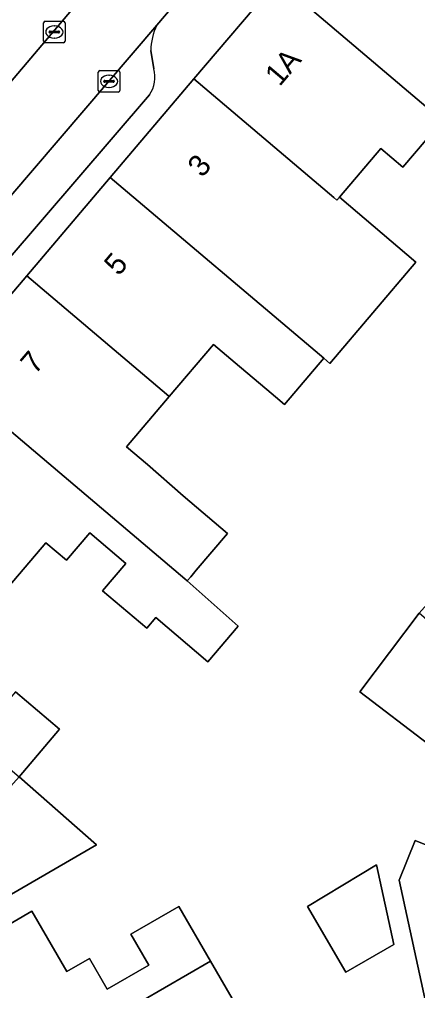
# Model space of a CAD drawing. Extents: x 161798 to 162385, y 382315 to 382833.
# Drawn here: x 162134.83 to 162153.28, y 382586.96 to 382631.99 of the extents above; entities that cross this region are included whole.
import ezdxf

# ---------------------------------------------------------------- set-up
doc = ezdxf.new("R2010")
doc.units = 0
for name, color, linetype in [('IMGEO_Erf', 7, 'Continuous'), ('IMGEO_Kolk', 7, 'Continuous'), ('IMGEO_Pand', 7, 'Continuous'), ('IMGEO_Pand_nummerreeks', 7, 'Continuous'), ('IMGEO_Parkeervlak_open', 7, 'Continuous'), ('IMGEO_Rijbaan_lokaal_open', 7, 'Continuous'), ('IMGEO_Voetpad_open', 7, 'Continuous')]:
    doc.layers.add(name, color=color, linetype=linetype)

msp = doc.modelspace()

# ---------------------------------------------------------------- linework, layer by layer
at = {"layer": 'IMGEO_Erf'}
for points in [[(162153.684, 382626.414), (162152.605, 382625.142), (162151.574, 382626.017), (162149.656, 382623.757), (162153.203, 382620.746), (162149.214, 382616.047), (162148.933, 382616.285), (162147.117, 382614.144), (162146.705, 382614.493), (162146.495, 382614.671), (162144.829, 382616.078), (162143.831, 382616.924), (162141.779, 382614.505), (162139.801, 382612.174), (162140.773, 382611.35), (162142.417, 382609.898), (162144.473, 382608.155), (162143.028, 382606.452), (162142.773, 382606.151), (162142.607, 382605.955), (162144.965, 382603.857), (162143.567, 382602.209), (162141.15, 382604.258), (162140.73, 382603.763), (162138.684, 382605.498), (162139.761, 382606.768), (162138.09, 382608.185), (162137.016, 382606.918), (162136.059, 382607.73), (162134.054, 382605.366)], [(162153.719, 382586.097), (162152.432, 382592.088), (162153.17, 382593.924), (162169.858, 382587.213), (162170.728, 382589.376), (162164.617, 382591.834), (162165.808, 382594.796), (162179.636, 382589.236), (162180.133, 382590.434), (162175.788, 382592.269), (162173.084, 382593.41), (162175.969, 382600.244), (162171.926, 382601.949), (162174.296, 382607.57), (162174.764, 382608.68), (162174.561, 382608.766), (162177.32, 382615.302), (162176.391, 382615.693), (162177.812, 382619.058), (162178.74, 382618.666), (162185.017, 382616.016), (162189.623, 382614.072)], [(162134.647, 382600.817), (162136.697, 382599.078), (162134.825, 382596.872), (162138.406, 382593.725), (162133.011, 382590.599)], [(162132.121, 382588.734), (162135.414, 382590.642), (162137.034, 382587.846), (162138.076, 382588.45), (162138.903, 382587.023), (162140.831, 382588.14), (162139.996, 382589.582), (162142.215, 382590.868), (162143.687, 382588.327), (162145.137, 382585.825)]]:
    msp.add_lwpolyline(points, dxfattribs=at)
for points in [[(162153.357, 382604.46), (162157.522, 382609.158), (162155.937, 382610.533), (162157.637, 382612.493), (162159.954, 382610.482), (162161.391, 382614.281), (162163.398, 382619.568), (162164.006, 382621.171), (162166.079, 382620.322), (162163.458, 382613.415), (162164.421, 382613.012), (162163.386, 382610.027), (162163.843, 382609.869), (162162.639, 382606.397), (162158.97, 382607.901), (162156.913, 382602.479), (162155.839, 382602.843), (162155.664, 382602.458), (162153.802, 382598.368), (162150.609, 382600.809)], [(162134.825, 382596.872), (162132.863, 382594.692), (162128.221, 382598.629), (162123.71, 382593.31), (162124.655, 382591.66), (162126.91, 382587.768), (162128.379, 382588.619), (162128.684, 382588.091), (162133.011, 382590.599), (162138.406, 382593.725)], [(162152.177, 382589.1), (162149.95, 382587.81), (162148.186, 382590.854), (162150.632, 382592.352), (162151.384, 382592.788)]]:
    msp.add_lwpolyline(points, close=True, dxfattribs=at)
at = {"layer": 'IMGEO_Kolk'}
for p, q in [((162135.951, 382630.986), (162135.951, 382631.838)), ((162136.026, 382631.912), (162136.878, 382631.912)), ((162136.952, 382631.838), (162136.952, 382630.986)), ((162136.21, 382631.406), (162136.21, 382631.418)), ((162136.253, 382631.455), (162136.651, 382631.455)), ((162136.439, 382631.692), (162136.464, 382631.692)), ((162136.694, 382631.418), (162136.694, 382631.406)), ((162136.648, 382631.369), (162136.25, 382631.369)), ((162136.462, 382631.132), (162136.437, 382631.132)), ((162136.878, 382630.912), (162136.026, 382630.912)), ((162138.562, 382629.624), (162139.414, 382629.624)), ((162138.487, 382628.698), (162138.487, 382629.55)), ((162138.746, 382629.118), (162138.746, 382629.13)), ((162138.789, 382629.167), (162139.187, 382629.167)), ((162138.975, 382629.404), (162139, 382629.404)), ((162139.23, 382629.13), (162139.23, 382629.118)), ((162139.488, 382629.55), (162139.488, 382628.698)), ((162139.184, 382629.081), (162138.786, 382629.081)), ((162138.998, 382628.844), (162138.973, 382628.844)), ((162139.414, 382628.624), (162138.562, 382628.624))]:
    msp.add_line(p, q, dxfattribs=at)
for points in [[(162135.951, 382630.986), (162135.951, 382631.838)], [(162136.026, 382631.912), (162136.878, 382631.912)], [(162136.952, 382631.838), (162136.952, 382630.986)], [(162136.878, 382630.912), (162136.026, 382630.912)], [(162138.562, 382629.624), (162139.414, 382629.624)], [(162138.487, 382628.698), (162138.487, 382629.55)], [(162139.488, 382629.55), (162139.488, 382628.698)], [(162139.414, 382628.624), (162138.562, 382628.624)]]:
    msp.add_lwpolyline(points, dxfattribs=at)
for centre, radius, start, end in [((162136.028, 382631.836), 0.0765, 91.552, 178.448), ((162136.028, 382631.836), 0.0765, 91.552, 178.448), ((162136.876, 382631.836), 0.0765, 1.552, 88.448), ((162136.876, 382631.836), 0.0765, 1.552, 88.448), ((162136.25, 382631.415), 0.0403, 85.8775, 175.7526), ((162136.247, 382631.405), 0.0366, 178.938, 274.7102), ((162136.651, 382631.412), 0.043, 264.8664, 352.4533), ((162136.655, 382631.417), 0.0386, 1.7309, 96.639), ((162136.028, 382630.988), 0.0765, 181.552, 268.448), ((162136.028, 382630.988), 0.0765, 181.552, 268.448), ((162136.876, 382630.988), 0.0765, 271.552, 358.448), ((162136.876, 382630.988), 0.0765, 271.552, 358.448), ((162138.564, 382629.548), 0.0765, 91.552, 178.448), ((162138.564, 382629.548), 0.0765, 91.552, 178.448), ((162139.412, 382629.548), 0.0765, 1.552, 88.448), ((162139.412, 382629.548), 0.0765, 1.552, 88.448), ((162138.786, 382629.127), 0.0403, 85.8775, 175.7526), ((162139.191, 382629.129), 0.0386, 1.7309, 96.639), ((162138.564, 382628.7), 0.0765, 181.552, 268.448), ((162138.564, 382628.7), 0.0765, 181.552, 268.448), ((162138.783, 382629.117), 0.0366, 178.938, 274.7102), ((162139.187, 382629.124), 0.043, 264.8664, 352.4533), ((162139.412, 382628.7), 0.0765, 271.552, 358.448), ((162139.412, 382628.7), 0.0765, 271.552, 358.448)]:
    msp.add_arc(centre, radius, start, end, dxfattribs=at)
for centre, major_axis, ratio, start_param, end_param in [((162136.438, 382631.412), (-0.387, 0.002), 0.722429, 4.712389, 7.853982), ((162136.463, 382631.412), (-0.39, 0.002), 0.717154, 1.570796, 4.712389), ((162138.974, 382629.124), (-0.387, 0.002), 0.722429, 4.712389, 7.853982), ((162138.999, 382629.124), (-0.39, 0.002), 0.717154, 1.570796, 4.712389)]:
    msp.add_ellipse(centre, major_axis=major_axis, ratio=ratio, start_param=start_param, end_param=end_param, dxfattribs=at)
at = {"layer": 'IMGEO_Pand'}
for points in [[(162146.784, 382633.798), (162158.226, 382624.094), (162160.094, 382626.297), (162157.985, 382628.086), (162156.914, 382626.824), (162155.23, 382628.253), (162156.314, 382629.532), (162155.342, 382630.356), (162157.427, 382632.815), (162154.546, 382635.258), (162150.752, 382638.476)], [(162146.784, 382633.798), (162142.914, 382629.235), (162149.395, 382623.739), (162149.537, 382623.616), (162149.656, 382623.757), (162151.574, 382626.017), (162152.605, 382625.142), (162153.684, 382626.414), (162155.33, 382625.019), (162154.269, 382623.768), (162156.409, 382621.952), (162158.226, 382624.094)], [(162149.656, 382623.757), (162149.537, 382623.616), (162149.395, 382623.739), (162142.914, 382629.235), (162139.044, 382624.672), (162148.933, 382616.285), (162149.214, 382616.047), (162153.203, 382620.746)], [(162139.044, 382624.672), (162135.174, 382620.109), (162141.651, 382614.616), (162141.779, 382614.505), (162143.831, 382616.924), (162144.829, 382616.078), (162146.495, 382614.671), (162146.705, 382614.493), (162147.117, 382614.144), (162148.933, 382616.285)], [(162141.779, 382614.505), (162141.651, 382614.616), (162135.174, 382620.109), (162131.303, 382615.547), (162142.503, 382606.048), (162142.607, 382605.955), (162142.773, 382606.151), (162143.028, 382606.452), (162144.473, 382608.155), (162142.417, 382609.898), (162140.773, 382611.35), (162139.801, 382612.174)], [(162138.09, 382608.185), (162139.761, 382606.768), (162138.684, 382605.498), (162140.73, 382603.763), (162141.15, 382604.258), (162143.567, 382602.209), (162144.965, 382603.857), (162142.607, 382605.955), (162142.503, 382606.048), (162131.303, 382615.547), (162127.433, 382610.984), (162133.915, 382605.487), (162134.054, 382605.366), (162136.059, 382607.73), (162137.016, 382606.918)], [(162123.564, 382606.422), (162134.825, 382596.872), (162136.697, 382599.078), (162134.647, 382600.817), (162133.592, 382599.574), (162131.977, 382600.944), (162133.05, 382602.209), (162132.076, 382603.035), (162134.054, 382605.366), (162133.915, 382605.487), (162127.433, 382610.984)], [(162150.609, 382600.809), (162153.802, 382598.368), (162155.664, 382602.458), (162153.357, 382604.46)], [(162169.858, 382587.213), (162153.17, 382593.924), (162152.432, 382592.088), (162153.719, 382586.097), (162163.057, 382582.342), (162175.121, 382577.623), (162177.487, 382583.507), (162177.354, 382583.56), (162177.539, 382584.02)], [(162149.95, 382587.81), (162152.177, 382589.1), (162151.384, 382592.788), (162150.632, 382592.352), (162148.186, 382590.854)], [(162143.687, 382588.327), (162142.215, 382590.868), (162139.996, 382589.582), (162140.831, 382588.14), (162138.903, 382587.023), (162138.076, 382588.45), (162137.034, 382587.846), (162135.414, 382590.642), (162132.121, 382588.734), (162127.801, 382586.23), (162130.885, 382580.907)], [(162144.451, 382581.836), (162142.893, 382584.525), (162145.137, 382585.825), (162143.687, 382588.327), (162130.885, 382580.907), (162133.893, 382575.717), (162141.518, 382580.136)]]:
    msp.add_lwpolyline(points, close=True, dxfattribs=at)
at = {"layer": 'IMGEO_Parkeervlak_open'}
for points in [[(162122.269, 382614.843), (162122.753, 382615.329), (162149.054, 382646.389)], [(162141.201, 382631.731), (162123.083, 382610.549)], [(162141.061, 382629.711), (162140.918, 382630.548)], [(162133.942, 382620.952), (162134.222, 382620.75), (162140.862, 382628.504)]]:
    msp.add_lwpolyline(points, dxfattribs=at)
for centre, radius, start, end in [((162143.739, 382630.499), 2.821, 154.0969, 178.9959), ((162139.653, 382629.323), 1.461, 325.8819, 15.3937)]:
    msp.add_arc(centre, radius, start, end, dxfattribs=at)
at = {"layer": 'IMGEO_Rijbaan_lokaal_open'}
for points in [[(162149.787, 382647.279), (162149.054, 382646.389), (162122.753, 382615.329), (162122.269, 382614.843), (162119.59, 382612.152), (162119.338, 382611.918), (162119.058, 382611.678), (162121.344, 382609.054), (162122.651, 382610.22), (162122.988, 382610.477), (162123.083, 382610.549), (162141.201, 382631.731)], [(162141.201, 382631.731), (162142.626, 382633.419), (162152.692, 382645.309)]]:
    msp.add_lwpolyline(points, dxfattribs=at)
at = {"layer": 'IMGEO_Voetpad_open'}
for points in [[(162088.523, 382582.702), (162089.165, 382581.708), (162091.498, 382583.245), (162093.517, 382584.575), (162100.557, 382589.214), (162099.697, 382590.512), (162104.937, 382593.957), (162104.785, 382594.155), (162112.146, 382598.926), (162116.822, 382602.004), (162119.59, 382603.578), (162123.441, 382606.277), (162123.564, 382606.422), (162127.433, 382610.984), (162131.303, 382615.547), (162135.174, 382620.109), (162139.044, 382624.672), (162142.914, 382629.235), (162146.784, 382633.798), (162150.752, 382638.476), (162151.434, 382639.358), (162155.256, 382643.887), (162152.892, 382645.592)], [(162142.626, 382633.419), (162141.201, 382631.731)], [(162140.918, 382630.548), (162141.061, 382629.711)], [(162140.862, 382628.504), (162134.222, 382620.75), (162133.942, 382620.952)]]:
    msp.add_lwpolyline(points, dxfattribs=at)
for centre, radius, start, end in [((162143.739, 382630.499), 2.821, 154.0969, 178.9959), ((162139.653, 382629.323), 1.461, 325.8819, 15.3937)]:
    msp.add_arc(centre, radius, start, end, dxfattribs=at)

# ---------------------------------------------------------------- texts
at = {"layer": 'IMGEO_Pand_nummerreeks'}
for s, p in [('1A', (162146.889, 382628.851)), ('3', (162143.303, 382624.622)), ('5', (162139.433, 382620.059)), ('7', (162135.563, 382615.496))]:
    msp.add_text(s, height=1, rotation=49.6984, dxfattribs=at).set_placement(p)

doc.saveas('drawing.dxf')
